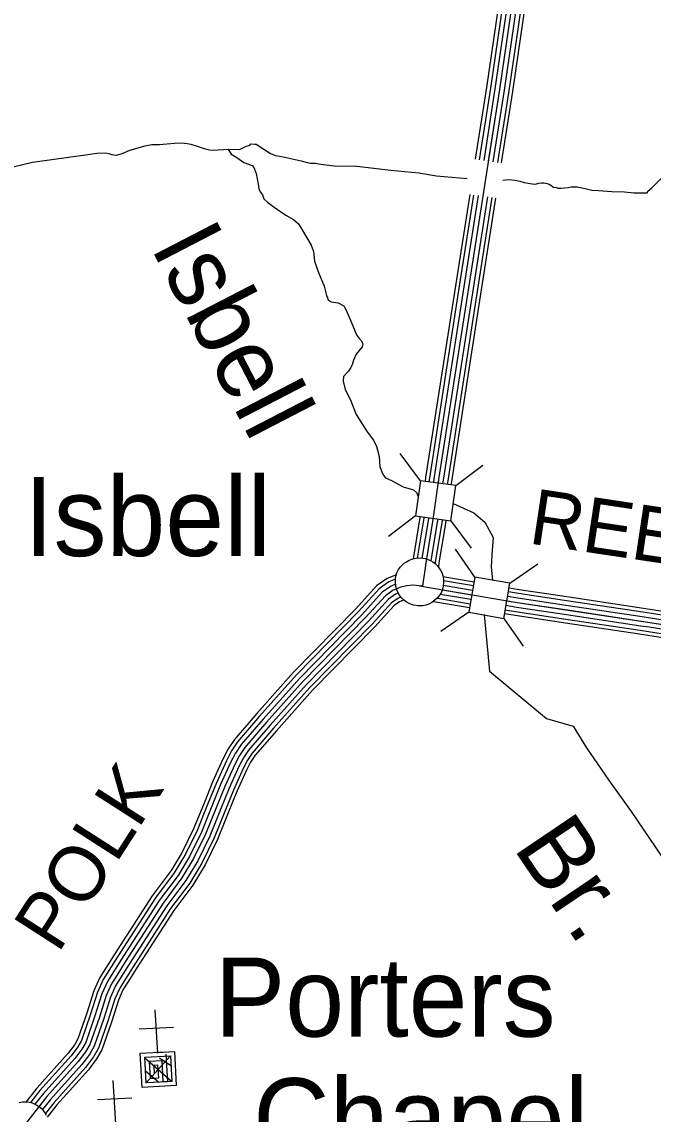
# Model space of a CAD drawing. Extents: x 1551132 to 1791609, y 378168 to 563823.
# Drawn here: x 1624306 to 1628520, y 435445 to 442743 of the extents above; entities that cross this region are included whole.
import ezdxf

# ---------------------------------------------------------------- set-up
doc = ezdxf.new("R2010")
doc.units = 0
for name, color, linetype in [('DESIGN - DRAINAGE - Bridges and Cross Drains Size Text', 7, 'Continuous'), ('DESIGN - ROW - Right-of-Way and Easement Labels', 7, 'Continuous'), ('DESIGN - TRANSPORTATION - Text', 7, 'Continuous'), ('DESIGN - UTILITIES - Cable (Underground) with Text', 7, 'Continuous'), ('SURVEY - CONTOURS - Index with Text', 7, 'Continuous'), ('SURVEY - DRAINAGE - Storm Sewer', 7, 'Continuous'), ('SURVEY - VEGETATION - Features with Text', 7, 'Continuous')]:
    doc.layers.add(name, color=color, linetype=linetype)

msp = doc.modelspace()

# ---------------------------------------------------------------- linework, layer by layer
at = {"layer": 'DESIGN - TRANSPORTATION - Text'}
for points in [[(1624192.207, 441761.635), (1624376.769, 441805.82), (1624747.51, 441856.088), (1624807.65, 441865.488), (1624865.699, 441866.888), (1624887.674, 441862.655), (1624907.631, 441856.438), (1624937.606, 441852.121), (1624975.747, 441863.746), (1625025.995, 441885.272), (1625128.343, 441914.273), (1625174.467, 441923.815), (1625224.499, 441923.298), (1625324.655, 441932.282), (1625374.704, 441933.774), (1625408.686, 441929.407), (1625434.661, 441925.132), (1625476.568, 441912.673), (1625522.442, 441896.164), (1625558.383, 441887.781), (1625582.382, 441885.522), (1625686.522, 441892.464), (1625758.545, 441889.714), (1625784.694, 441903.473), (1625798.761, 441909.34), (1625828.877, 441919.048), (1625834.96, 441926.999), (1625858.951, 441924.749), (1625870.959, 441924.624), (1625920.683, 441892.039), (1625966.432, 441863.514), (1625998.314, 441849.155), (1626050.271, 441840.596), (1626170.102, 441815.304), (1626202.026, 441804.954), (1626231.984, 441798.629), (1626264, 441798.304), (1626301.965, 441791.895), (1626389.922, 441780.962), (1626542.01, 441779.387), (1626769.913, 441752.978), (1626955.867, 441735.019), (1627073.739, 441713.76), (1627279.076, 441696.193)], [(1625682.538, 441892.198), (1625702.196, 441858.23), (1625742.004, 441835.771), (1625787.719, 441803.229), (1625819.643, 441792.878), (1625843.559, 441782.612), (1625853.451, 441770.486), (1625871.067, 441730.218), (1625884.367, 441657.933), (1625888.1, 441629.841), (1625897.891, 441607.69), (1625911.699, 441587.506), (1625921.458, 441561.347), (1625945.232, 441537.055), (1625990.948, 441504.513), (1626068.487, 441451.603), (1626120.244, 441423.011), (1626136.094, 441406.81), (1626151.969, 441392.618), (1626179.551, 441348.242), (1626236.65, 441251.456), (1626252.25, 441209.205), (1626259.608, 441142.995), (1626286.899, 441068.56), (1626324.023, 440975.982), (1626339.431, 440913.697), (1626345.297, 440899.605), (1626351.164, 440885.513), (1626371.055, 440873.288), (1626417.004, 440864.788), (1626454.836, 440844.362), (1626460.761, 440836.279), (1626470.569, 440816.137), (1626503.843, 440739.635), (1626539.009, 440651.091), (1626558.767, 440624.832), (1626572.633, 440610.656), (1626578.542, 440600.573), (1626582.466, 440592.522), (1626578.267, 440572.522), (1626537.751, 440522.837), (1626519.351, 440482.945), (1626511.035, 440450.969), (1626500.852, 440433.035), (1626486.61, 440409.134), (1626452.236, 440373.417), (1626449.928, 440341.374), (1626463.402, 440287.123), (1626496.802, 440222.638), (1626537.826, 440120.002), (1626610.732, 440003.007), (1626652.231, 439948.472), (1626673.839, 439906.155), (1626679.58, 439880.046), (1626691.18, 439837.836), (1626696.538, 439771.643), (1626708.213, 439737.459), (1626718.021, 439717.308), (1626733.837, 439697.107), (1626773.686, 439678.657), (1626851.318, 439635.764), (1626919.166, 439615.022), (1626941.816, 439596.255), (1626946.849, 439580.663), (1626951.632, 439573.896)], [(1627517.162, 441684.793), (1627551.828, 441688.768), (1627599.818, 441684.26), (1627629.776, 441677.935), (1627659.717, 441669.61), (1627711.666, 441661.059), (1627733.665, 441658.826), (1627755.731, 441664.61), (1627773.764, 441666.426), (1627789.772, 441666.26), (1627811.747, 441662.026), (1627829.704, 441655.826), (1627855.537, 441637.526), (1627871.528, 441635.351), (1627885.503, 441631.2), (1627903.511, 441631.009), (1627953.602, 441636.509), (1627973.651, 441640.309), (1628011.675, 441639.917), (1628065.607, 441629.334), (1628109.531, 441618.859), (1628155.538, 441616.375), (1628243.536, 441609.458), (1628329.568, 441606.558), (1628391.541, 441599.908), (1628447.598, 441601.325), (1628465.606, 441601.142), (1628479.614, 441601), (1628483.714, 441610.975), (1628509.964, 441634.751), (1628594.837, 441718.045)], [(1627183.085, 439521.67), (1627185.418, 439525.495), (1627322.623, 439462.96), (1627397.222, 439398.992), (1627452.645, 439296.647), (1627444.12, 439182.586), (1627437.721, 439098.367), (1627447.995, 439011.982), (1627445.612, 439012.29)], [(1627393.396, 438779.851), (1627392.738, 438780.451), (1627428.129, 438404.891), (1627807.545, 438089.333), (1627986.515, 438036.731), (1628075.163, 437891.519), (1628221.193, 437679.572), (1628373.231, 437467.558), (1628617.883, 437106.291), (1628665.424, 437055.689), (1628732.814, 436988.854), (1628750.588, 436964.62)]]:
    msp.add_lwpolyline(points, dxfattribs=at)
at = {"layer": 'DESIGN - UTILITIES - Cable (Underground) with Text'}
for p, q in [((1625317.91, 436024.236), (1625090.122, 436012.266)), ((1625039.117, 435551.881), (1624811.328, 435539.912))]:
    msp.add_line(p, q, dxfattribs=at)
for points in [[(1625193.081, 436141.72), (1625210.776, 435851.797)], [(1625210.109, 435862.664), (1625210.418, 435857.647), (1625324.296, 435863.59), (1625336.223, 435635.793), (1625108.476, 435623.865), (1625096.498, 435851.663), (1625267.361, 435860.598), (1625267.578, 435856.548)], [(1625268.103, 435846.422), (1625277.788, 435661.31), (1625135.443, 435653.833), (1625126.466, 435824.687), (1625297.32, 435833.622), (1625306.255, 435662.768), (1625249.321, 435659.818), (1625241.886, 435802.163), (1625156.434, 435797.67), (1625162.418, 435683.801), (1625219.353, 435686.793), (1625214.869, 435772.195), (1625186.393, 435770.703), (1625189.394, 435713.76)], [(1625127.433, 435821.87), (1625305.022, 435664.743)], [(1625299.087, 435833.756), (1625133.376, 435652.816)], [(1625223.844, 435821.08), (1625299.521, 435769.554)], [(1625132.009, 435734.485), (1625217.687, 435660.167)], [(1624914.288, 435669.366), (1624931.974, 435379.443)]]:
    msp.add_lwpolyline(points, dxfattribs=at)
at = {"layer": 'SURVEY - CONTOURS - Index with Text'}
for points in [[(1627833.323, 445182.01), (1627601.728, 443636.378), (1627407.898, 442304.476), (1627332.666, 441824.38)], [(1627858.848, 445178.81), (1627627.169, 443632.619), (1627433.322, 442300.634), (1627358.116, 441820.722)], [(1627889.58, 445174.718), (1627657.835, 443628.094), (1627463.98, 442296.001), (1627388.832, 441816.463)], [(1627920.313, 445170.626), (1627688.501, 443623.561), (1627494.629, 442291.367), (1627419.523, 441812.097)], [(1627951.02, 445166.41), (1627719.167, 443619.027), (1627525.279, 442286.734), (1627450.213, 441807.746)], [(1627981.753, 445162.276), (1627749.832, 443614.502), (1627555.936, 442282.101), (1627480.929, 441803.496)], [(1628006.261, 445159.093), (1627774.282, 443610.894), (1627580.369, 442278.409), (1627505.412, 441800.088)], [(1626960.232, 438974.839), (1627611.683, 438863.761), (1628498.362, 438730.525), (1628998.725, 438652.44), (1629066.849, 438651.906), (1629113.048, 438667.59), (1629203.529, 438708.991), (1629539.663, 438912.905), (1630219.905, 439314.658), (1630751.185, 439623.325), (1631057.203, 439819.455), (1631129.768, 439877.04), (1631204.349, 439936.616), (1631259.006, 440012.385), (1631358.096, 440133.93), (1631546.675, 440435.238), (1632034.947, 441161.324), (1632377.423, 441679.996), (1632675.316, 442130.85), (1633137.381, 442835.077), (1633575.004, 443485.352), (1633810.057, 443838.437)], [(1627688.501, 443623.561), (1627494.629, 442291.367), (1627275.867, 440895.389), (1627087.612, 439685.382), (1627050.013, 439417.325), (1627004.306, 439141.36), (1626980.048, 438973.33), (1626915.958, 438978.222), (1626873.817, 438974.789), (1626835.601, 438965.288), (1626785.236, 438945.929), (1626732.62, 438908.57), (1626598.365, 438760.083), (1626183.858, 438336.838), (1625939.713, 438063.589), (1625795.167, 437895.201), (1625758.384, 437841.592), (1625727.502, 437779.882), (1625661.445, 437634.478), (1625603.438, 437490.957), (1625532.981, 437315.544), (1625452.658, 437152.298), (1625374.784, 437023.087), (1625248.279, 436854.449), (1624996.576, 436463.055), (1624939.244, 436371.636), (1624904.437, 436315.993), (1624869.337, 436238.307), (1624823.322, 436092.629), (1624760.806, 435911.091), (1624732.082, 435861.381), (1624683.117, 435795.912), (1624473.571, 435562.273), (1624320.666, 435367.943)], [(1627295.859, 441589.566), (1627189.202, 440908.923), (1627000.839, 439698.216), (1626997.29, 439672.89)], [(1627321.325, 441585.949), (1627214.61, 440904.956), (1627026.281, 439694.458), (1627022.756, 439669.315)], [(1627352.032, 441581.649), (1627245.243, 440900.173), (1627056.946, 439689.916), (1627053.447, 439664.998)], [(1627382.732, 441577.349), (1627275.867, 440895.389), (1627087.612, 439685.382), (1627084.146, 439660.682)], [(1627413.439, 441573.04), (1627306.491, 440890.606), (1627118.278, 439680.849), (1627114.845, 439656.365)], [(1627444.138, 441568.674), (1627337.124, 440885.822), (1627148.944, 439676.307), (1627145.544, 439652.048)], [(1627468.605, 441565.24), (1627361.54, 440882.014), (1627173.394, 439672.69), (1627170.019, 439648.623)], [(1626964.282, 439437.592), (1626963.299, 439430.584), (1626917.658, 439155.002)], [(1626989.748, 439434.017), (1626988.723, 439426.701), (1626944.557, 439160.06)], [(1627020.439, 439429.701), (1627019.364, 439422.009), (1626976.065, 439160.535)], [(1627051.146, 439425.376), (1627050.013, 439417.325), (1627006.556, 439154.943)], [(1627081.662, 439419.775), (1627080.662, 439412.642), (1627035.93, 439142.61)], [(1627112.537, 439416.75), (1627111.303, 439407.95), (1627065.579, 439131.86), (1627064.879, 439127.018)], [(1627137.011, 439413.309), (1627135.736, 439404.217), (1627090.004, 439128.076), (1627086.295, 439102.375)], [(1626805.91, 439047.849), (1626743.462, 439023.848), (1626674.005, 438974.53), (1626534.475, 438820.209), (1626119.784, 438396.781), (1625873.723, 438121.391), (1625725.527, 437948.744), (1625682.644, 437886.243), (1625648.328, 437817.666), (1625580.822, 437669.07), (1625522.081, 437523.742), (1625452.816, 437351.304), (1625375.601, 437194.383), (1625301.953, 437072.171), (1625176.214, 436904.558), (1624922.528, 436510.081), (1624864.904, 436418.204), (1624826.938, 436357.502), (1624787.264, 436269.692), (1624740.024, 436120.129), (1624680.625, 435947.65), (1624658.734, 435909.765), (1624615.21, 435851.581), (1624406.39, 435618.741), (1624334.508, 435527.38)], [(1626800.752, 439018.315), (1626755.711, 439001.006), (1626691.188, 438955.196), (1626553.208, 438802.584), (1626138.576, 438379.206), (1625893.073, 438104.44), (1625745.943, 437933.044), (1625704.852, 437873.151), (1625671.536, 437806.591), (1625604.454, 437658.928), (1625545.931, 437514.133), (1625476.324, 437340.82), (1625398.192, 437182.041), (1625323.302, 437057.779), (1625197.347, 436889.866), (1624944.244, 436496.298), (1624886.704, 436404.545), (1624849.663, 436345.335), (1624811.322, 436260.491), (1624764.44, 436112.062), (1624704.133, 435936.933), (1624680.233, 435895.582), (1624635.118, 435835.255), (1624426.081, 435602.182), (1624363.732, 435522.938)], [(1626800.594, 438985.047), (1626770.469, 438973.464), (1626711.904, 438931.879), (1626575.782, 438781.333), (1626161.217, 438358.022), (1625916.389, 438084.015), (1625770.551, 437914.119), (1625731.618, 437857.375), (1625699.519, 437793.232), (1625632.954, 437646.703), (1625574.688, 437502.541), (1625504.648, 437328.186), (1625425.425, 437167.174), (1625349.043, 437040.437), (1625222.813, 436872.158), (1624970.41, 436479.672), (1624912.97, 436388.095), (1624877.046, 436330.66), (1624840.33, 436249.399), (1624793.881, 436102.346), (1624732.474, 435924.016), (1624706.158, 435878.481), (1624659.117, 435815.588), (1624449.83, 435582.232), (1624393.873, 435511.122)], [(1627116.436, 439037.19), (1627324.573, 439001.698)], [(1627118.928, 438979.231), (1627314.74, 438945.838)], [(1627119.828, 439010.523), (1627320.115, 438976.372)], [(1626806.91, 438954.263), (1626785.236, 438945.929), (1626732.62, 438908.57), (1626598.365, 438760.083), (1626183.858, 438336.838), (1625939.713, 438063.589), (1625795.167, 437895.201), (1625758.384, 437841.592), (1625727.502, 437779.882), (1625661.445, 437634.478), (1625603.438, 437490.957), (1625532.981, 437315.544), (1625452.658, 437152.298), (1625374.784, 437023.087), (1625248.279, 436854.449), (1624996.576, 436463.055), (1624939.244, 436371.636), (1624904.437, 436315.993), (1624869.337, 436238.307), (1624823.322, 436092.629), (1624760.806, 435911.091), (1624732.082, 435861.381), (1624683.117, 435795.912), (1624473.571, 435562.273), (1624421.256, 435495.788)], [(1626818.293, 438925.429), (1626800.002, 438918.395), (1626753.336, 438885.261), (1626620.948, 438738.832), (1626206.499, 438315.654), (1625963.038, 438043.164), (1625819.783, 437876.284), (1625785.15, 437825.808), (1625755.484, 437766.531), (1625689.936, 437622.253), (1625632.187, 437479.374), (1625561.313, 437302.902), (1625479.89, 437137.423), (1625400.525, 437005.736), (1625273.745, 436836.74), (1625022.742, 436446.438), (1624965.519, 436355.177), (1624931.828, 436301.326), (1624898.345, 436227.216), (1624852.763, 436082.912), (1624789.139, 435898.165), (1624758.006, 435844.28), (1624707.116, 435776.237), (1624497.312, 435542.314), (1624444.464, 435475.154)], [(1627100.595, 438919.462), (1627303.965, 438884.787)], [(1627112.486, 438948.88), (1627309.34, 438915.312)], [(1627548.943, 438905.904), (1627616.591, 438894.37), (1627951.625, 438844.028)], [(1627554.301, 438936.438), (1627621.499, 438924.979), (1627956.233, 438874.678)], [(1627558.776, 438961.764), (1627625.574, 438950.38), (1627960.05, 438900.112)], [(1626834.576, 438898.47), (1626814.76, 438890.853), (1626774.053, 438861.944), (1626643.522, 438717.582), (1626229.14, 438294.47), (1625986.354, 438022.738), (1625844.39, 437857.359), (1625811.916, 437810.033), (1625783.467, 437753.173), (1625718.435, 437610.027), (1625660.945, 437467.782), (1625589.638, 437290.269), (1625507.123, 437122.556), (1625426.266, 436988.394), (1625299.211, 436819.031), (1625048.908, 436429.813), (1624991.785, 436338.727), (1624959.21, 436286.65), (1624927.353, 436216.124), (1624882.204, 436073.195), (1624817.48, 435885.248), (1624783.931, 435827.18), (1624731.115, 435756.57), (1624521.062, 435522.364), (1624463.113, 435448.72)], [(1626854.159, 438879.519), (1626826.535, 438868.903), (1626790.569, 438843.36), (1626661.522, 438700.64), (1626247.198, 438277.578), (1626004.945, 438006.454), (1625864.015, 437842.275), (1625833.257, 437797.449), (1625805.775, 437742.531), (1625741.151, 437600.277), (1625683.869, 437458.548), (1625612.229, 437280.185), (1625528.831, 437110.697), (1625446.783, 436974.56), (1625319.519, 436804.914), (1625069.774, 436416.562), (1625012.734, 436325.602), (1624981.051, 436274.959), (1624950.477, 436207.282), (1624905.67, 436065.445), (1624840.071, 435874.948), (1624804.597, 435813.546), (1624750.248, 435740.886), (1624539.986, 435506.455), (1624475.404, 435424.361)], [(1627053.604, 438870.944), (1627294.274, 438829.91)], [(1627079.887, 438891.545), (1627298.565, 438854.261)], [(1627538.168, 438844.852), (1627606.775, 438833.152), (1627942.408, 438782.709)], [(1627543.551, 438875.378), (1627611.683, 438863.761), (1627947.017, 438813.368)], [(1627951.608, 438844.036), (1628446.047, 438769.734)], [(1627956.217, 438874.687), (1628450.655, 438800.385)], [(1627960.033, 438900.121), (1628454.472, 438825.819)], [(1627528.502, 438789.976), (1627597.95, 438778.134), (1627934.134, 438727.616)], [(1627532.776, 438814.318), (1627601.866, 438802.543), (1627937.8, 438752.058)], [(1627942.392, 438782.718), (1628436.83, 438708.416)], [(1627947, 438813.377), (1628441.438, 438739.075)], [(1628446.03, 438769.743), (1628503.054, 438761.167), (1628940.268, 438692.941)], [(1628450.638, 438800.393), (1628507.745, 438791.81), (1628945.043, 438723.567)], [(1628454.455, 438825.827), (1628511.645, 438817.235), (1628949.01, 438748.976)], [(1627934.117, 438727.624), (1628428.555, 438653.323)], [(1627937.784, 438752.067), (1628432.222, 438677.765)], [(1628436.814, 438708.424), (1628493.671, 438699.882), (1628930.702, 438631.673)], [(1628441.422, 438739.083), (1628498.362, 438730.525), (1628935.485, 438662.307)], [(1628428.53, 438653.331), (1628485.229, 438644.806), (1628922.119, 438576.621)], [(1628432.205, 438677.773), (1628488.979, 438669.24), (1628925.927, 438601.047)]]:
    msp.add_lwpolyline(points, dxfattribs=at)
at = {"layer": 'SURVEY - DRAINAGE - Storm Sewer'}
for p, q in [((1626966.809, 439677.168), (1626830.113, 439858.557)), ((1627202.094, 439644.107), (1627383.482, 439780.804)), ((1626933.757, 439441.925), (1626752.368, 439305.229)), ((1627169.016, 439408.814), (1627305.721, 439227.434)), ((1627330.042, 439032.776), (1627199.754, 439218.815)), ((1627564.027, 438991.515), (1627750.074, 439121.787)), ((1627288.789, 438798.783), (1627102.75, 438668.495)), ((1627522.733, 438757.531), (1627653.021, 438571.492))]:
    msp.add_line(p, q, dxfattribs=at)
for points in [[(1626966.809, 439677.168), (1626933.74, 439441.884), (1627169.016, 439408.814), (1627202.094, 439644.107)], [(1627288.789, 438798.783), (1627522.774, 438757.522), (1627564.027, 438991.515), (1627330.042, 439032.776)]]:
    msp.add_lwpolyline(points, close=True, dxfattribs=at)
at = {"layer": 'SURVEY - VEGETATION - Features with Text'}
msp.add_lwpolyline([(1626833.551, 439101.167), (1626844.268, 439112.192), (1626858.067, 439125.484), (1626874.067, 439136.168), (1626892.033, 439146.268), (1626915.041, 439155.61), (1626937.166, 439159.819), (1626955.024, 439161.76), (1626982.14, 439160.419), (1627000.989, 439156.452), (1627016.189, 439151.085), (1627034.072, 439143.435), (1627048.705, 439135.401), (1627064.279, 439124.409), (1627078.671, 439110.651), (1627089.929, 439095.85), (1627099.378, 439079.892), (1627108.87, 439063.891), (1627115.495, 439043.207), (1627119.97, 439016.023), (1627120.636, 438996.848), (1627118.961, 438975.389), (1627113.42, 438952.522), (1627107.878, 438932.388), (1627095.77, 438913.47), (1627080.979, 438894.328), (1627063.504, 438879.145), (1627042.038, 438863.469), (1627022.238, 438853.011), (1627002.872, 438846.61), (1626981.864, 438841.952), (1626949.265, 438841.035), (1626920.566, 438845.977), (1626895.066, 438855.127), (1626870.9, 438867.577), (1626850.642, 438882.895), (1626834.776, 438898.503), (1626821.26, 438918.637), (1626808.86, 438948.621), (1626801.51, 438969.855), (1626799.952, 439003.131), (1626800.619, 439029.565), (1626809.994, 439061.024), (1626820.718, 439082.883)], close=True, dxfattribs=at)
msp.add_lwpolyline([(1624288.026, 435523.597), (1624310.342, 435526.639), (1624328.275, 435527.647), (1624355.282, 435524.889), (1624373.899, 435519.938), (1624388.798, 435513.788), (1624406.256, 435505.205), (1624420.447, 435496.421), (1624435.422, 435484.629), (1624449.072, 435470.137), (1624459.547, 435454.77), (1624468.146, 435438.336)], dxfattribs=at)

# ---------------------------------------------------------------- texts
at = {"layer": 'DESIGN - DRAINAGE - Bridges and Cross Drains Size Text'}
for s, height, rotation, p in [('Isbell', 475.0072, 297.3813194, (1625161.754, 441239.442)), ('Br.', 475.0048, 304.1060667, (1627579.614, 437226.999))]:
    msp.add_text(s, height=height, rotation=rotation, dxfattribs=at).set_placement(p)
at = {"layer": 'DESIGN - ROW - Right-of-Way and Easement Labels'}
for s, height, rotation, p in [('REECE', 369.9917, 351.4538333, (1627680.907, 439259.547)), ('POLK', 370.0045, 57.2551667, (1624547.253, 436512.589))]:
    msp.add_text(s, height=height, rotation=rotation, dxfattribs=at).set_placement(p)
at = {"layer": 'SURVEY - VEGETATION - Features with Text'}
for s, p in [('Isbell', (1624321.777, 439173.642)), ('Porters', (1625593.129, 435962.834)), ('Chapel', (1625850.38, 435156.946))]:
    msp.add_text(s, height=527.9876, rotation=0.0000333, dxfattribs=at).set_placement(p)

doc.saveas('drawing.dxf')
